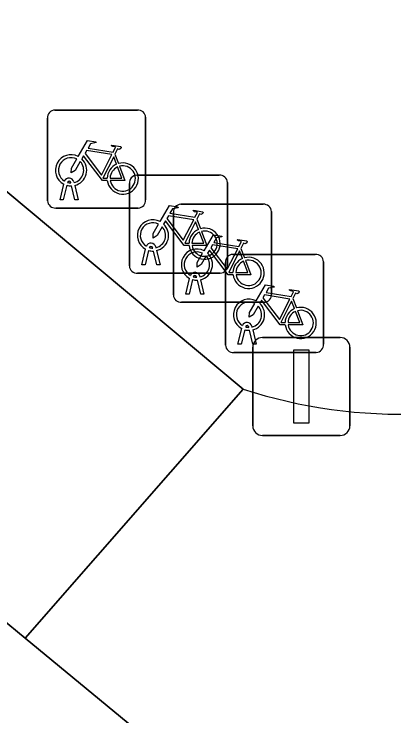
# Model space of a CAD drawing. Extents: x 162073 to 163043, y 381818 to 382561.
# Drawn here: x 162488.23 to 162492.1, y 382120.67 to 382127.82 of the extents above; entities that cross this region are included whole.
import ezdxf

# ---------------------------------------------------------------- set-up
doc = ezdxf.new("R2010")
doc.units = 0
for name, color, linetype in [('IMGEO_Fietsenrek', 7, 'Continuous'), ('IMGEO_Lichtmast', 7, 'Continuous'), ('IMGEO_Rijbaan_lokaal_open', 7, 'Continuous'), ('IMGEO_Voetpad_open', 7, 'Continuous')]:
    doc.layers.add(name, color=color, linetype=linetype)

msp = doc.modelspace()

# ---------------------------------------------------------------- linework, layer by layer
at = {"layer": 'IMGEO_Fietsenrek'}
for p, q in [((162488.6429, 382126.8455), (162489.4838, 382126.8455)), ((162489.4838, 382126.8455), (162488.6429, 382126.8455)), ((162488.5685, 382125.9209), (162488.5685, 382126.7618)), ((162488.5685, 382126.7618), (162488.5685, 382125.9209)), ((162489.5675, 382126.7711), (162489.5675, 382125.9302)), ((162489.5675, 382125.9302), (162489.5675, 382126.7711)), ((162489.2552, 382126.3952), (162489.2915, 382126.3)), ((162489.4769, 382126.1815), (162490.3178, 382126.1815)), ((162490.3178, 382126.1815), (162489.4769, 382126.1815)), ((162488.6955, 382125.9303), (162488.7338, 382126.0903)), ((162488.8059, 382126.1019), (162488.8049, 382126.1062)), ((162488.8366, 382126.1134), (162488.8384, 382126.1055)), ((162489.4025, 382125.2569), (162489.4025, 382126.0978)), ((162489.4025, 382126.0978), (162489.4025, 382125.2569)), ((162490.4015, 382126.1071), (162490.4015, 382125.2662)), ((162490.4015, 382125.2662), (162490.4015, 382126.1071)), ((162488.7642, 382126.0781), (162488.7289, 382125.9303)), ((162488.847, 382125.9303), (162488.8131, 382126.072)), ((162488.8454, 382126.0763), (162488.8804, 382125.9303)), ((162488.7289, 382125.9303), (162488.6955, 382125.9303)), ((162488.8804, 382125.9303), (162488.847, 382125.9303)), ((162489.9249, 382125.8845), (162490.7658, 382125.8845)), ((162490.7658, 382125.8845), (162489.9249, 382125.8845)), ((162489.4931, 382125.8465), (162488.6522, 382125.8465)), ((162488.6522, 382125.8465), (162489.4931, 382125.8465)), ((162490.8495, 382125.8101), (162490.8495, 382124.9692)), ((162490.8495, 382124.9692), (162490.8495, 382125.8101)), ((162489.8505, 382124.9599), (162489.8505, 382125.8008)), ((162489.8505, 382125.8008), (162489.8505, 382124.9599)), ((162490.0892, 382125.7312), (162490.1255, 382125.636)), ((162489.6706, 382125.4494), (162489.6724, 382125.4415)), ((162489.5295, 382125.2663), (162489.5678, 382125.4263)), ((162489.5982, 382125.4141), (162489.5629, 382125.2663)), ((162489.6399, 382125.4379), (162489.6389, 382125.4422)), ((162489.681, 382125.2663), (162489.6471, 382125.408)), ((162489.6794, 382125.4123), (162489.7144, 382125.2663)), ((162490.4559, 382125.3735), (162491.2968, 382125.3735)), ((162491.2968, 382125.3735), (162490.4559, 382125.3735)), ((162490.5372, 382125.4342), (162490.5735, 382125.339)), ((162489.5629, 382125.2663), (162489.5295, 382125.2663)), ((162489.7144, 382125.2663), (162489.681, 382125.2663)), ((162490.3815, 382124.4489), (162490.3815, 382125.2898)), ((162490.3815, 382125.2898), (162490.3815, 382124.4489)), ((162491.3805, 382125.2991), (162491.3805, 382124.4582)), ((162491.3805, 382124.4582), (162491.3805, 382125.2991)), ((162490.3271, 382125.1825), (162489.4862, 382125.1825)), ((162489.4862, 382125.1825), (162490.3271, 382125.1825)), ((162489.9775, 382124.9693), (162490.0158, 382125.1293)), ((162490.0462, 382125.1171), (162490.0109, 382124.9693)), ((162490.0879, 382125.1409), (162490.0869, 382125.1452)), ((162490.129, 382124.9693), (162490.0951, 382125.111)), ((162490.1186, 382125.1524), (162490.1204, 382125.1445)), ((162490.1274, 382125.1153), (162490.1624, 382124.9693)), ((162490.0109, 382124.9693), (162489.9775, 382124.9693)), ((162490.1624, 382124.9693), (162490.129, 382124.9693)), ((162490.7751, 382124.8855), (162489.9342, 382124.8855)), ((162489.9342, 382124.8855), (162490.7751, 382124.8855)), ((162491.0682, 382124.9232), (162491.1045, 382124.828)), ((162490.5085, 382124.4583), (162490.5468, 382124.6183)), ((162490.5772, 382124.6061), (162490.5419, 382124.4583)), ((162490.6189, 382124.6299), (162490.6179, 382124.6342)), ((162490.66, 382124.4583), (162490.6261, 382124.6)), ((162490.6496, 382124.6414), (162490.6514, 382124.6335)), ((162490.6584, 382124.6043), (162490.6934, 382124.4583)), ((162490.5419, 382124.4583), (162490.5085, 382124.4583)), ((162490.6934, 382124.4583), (162490.66, 382124.4583)), ((162491.3061, 382124.3745), (162490.4652, 382124.3745)), ((162490.4652, 382124.3745), (162491.3061, 382124.3745))]:
    msp.add_line(p, q, dxfattribs=at)
for points in [[(162488.8811, 382126.3722), (162488.9758, 382126.5357), (162489.062, 382126.5219), (162489.0637, 382126.5132), (162489.0076, 382126.5023), (162488.9814, 382126.457), (162489.2366, 382126.4162)], [(162489.2366, 382126.4162), (162489.2616, 382126.465), (162489.2565, 382126.469), (162489.2333, 382126.4727), (162489.2206, 382126.4802), (162489.2196, 382126.4833), (162489.2218, 382126.4879), (162489.3166, 382126.4728), (162489.3189, 382126.4625), (162489.3095, 382126.4501), (162489.2971, 382126.4437), (162489.2826, 382126.4499), (162489.2552, 382126.3952)], [(162489.1768, 382126.1275), (162489.1271, 382126.1276), (162488.9364, 382126.3793), (162488.9174, 382126.3465)], [(162489.2237, 382126.391), (162488.9669, 382126.432), (162488.9502, 382126.4032), (162489.1172, 382126.1829), (162489.2237, 382126.391)], [(162488.9018, 382126.3197), (162488.8502, 382126.2305), (162488.8103, 382126.2045), (162488.8115, 382126.252), (162488.866, 382126.3462)], [(162489.2717, 382126.293), (162489.2424, 382126.3698), (162489.133, 382126.1517), (162489.1757, 382126.1516)], [(162489.2057, 382126.1515), (162489.3256, 382126.1513), (162489.2824, 382126.2649)], [(162489.3022, 382126.2718), (162489.3572, 382126.1272), (162489.2071, 382126.1275)], [(162489.7151, 382125.7082), (162489.8098, 382125.8717), (162489.896, 382125.8579), (162489.8977, 382125.8492), (162489.8416, 382125.8383), (162489.8154, 382125.793), (162490.0706, 382125.7522)], [(162490.0706, 382125.7522), (162490.0956, 382125.801), (162490.0905, 382125.805), (162490.0673, 382125.8087), (162490.0546, 382125.8162), (162490.0536, 382125.8193), (162490.0558, 382125.8239), (162490.1506, 382125.8088), (162490.1529, 382125.7985), (162490.1435, 382125.7861), (162490.1311, 382125.7797), (162490.1166, 382125.7859), (162490.0892, 382125.7312)], [(162490.0577, 382125.727), (162489.8009, 382125.768), (162489.7842, 382125.7392), (162489.9512, 382125.5189), (162490.0577, 382125.727)], [(162489.7358, 382125.6557), (162489.6842, 382125.5665), (162489.6443, 382125.5405), (162489.6455, 382125.588), (162489.7, 382125.6822)], [(162490.0108, 382125.4635), (162489.9611, 382125.4636), (162489.7704, 382125.7153), (162489.7514, 382125.6825)], [(162490.1057, 382125.629), (162490.0764, 382125.7058), (162489.967, 382125.4877), (162490.0097, 382125.4876)], [(162490.0397, 382125.4875), (162490.1596, 382125.4873), (162490.1164, 382125.6009)], [(162490.1362, 382125.6078), (162490.1912, 382125.4632), (162490.0411, 382125.4635)], [(162490.1631, 382125.4112), (162490.2578, 382125.5747), (162490.344, 382125.5609), (162490.3457, 382125.5522), (162490.2896, 382125.5413), (162490.2634, 382125.496), (162490.5186, 382125.4552)], [(162490.5186, 382125.4552), (162490.5436, 382125.504), (162490.5385, 382125.508), (162490.5153, 382125.5117), (162490.5026, 382125.5192), (162490.5016, 382125.5223), (162490.5038, 382125.5269), (162490.5986, 382125.5118), (162490.6009, 382125.5015), (162490.5915, 382125.4891), (162490.5791, 382125.4827), (162490.5646, 382125.4889), (162490.5372, 382125.4342)], [(162490.5057, 382125.43), (162490.2489, 382125.471), (162490.2322, 382125.4422), (162490.3992, 382125.2219), (162490.5057, 382125.43)], [(162490.1838, 382125.3587), (162490.1322, 382125.2695), (162490.0923, 382125.2435), (162490.0935, 382125.291), (162490.148, 382125.3852)], [(162490.4588, 382125.1665), (162490.4091, 382125.1666), (162490.2184, 382125.4183), (162490.1994, 382125.3855)], [(162490.5537, 382125.332), (162490.5244, 382125.4088), (162490.415, 382125.1907), (162490.4577, 382125.1906)], [(162490.4877, 382125.1905), (162490.6076, 382125.1903), (162490.5644, 382125.3039)], [(162490.5842, 382125.3108), (162490.6392, 382125.1662), (162490.4891, 382125.1665)], [(162490.6941, 382124.9002), (162490.7888, 382125.0637), (162490.875, 382125.0499), (162490.8767, 382125.0412), (162490.8206, 382125.0303), (162490.7944, 382124.985), (162491.0496, 382124.9442)], [(162491.0496, 382124.9442), (162491.0746, 382124.993), (162491.0695, 382124.997), (162491.0463, 382125.0007), (162491.0336, 382125.0082), (162491.0326, 382125.0113), (162491.0348, 382125.0159), (162491.1296, 382125.0008), (162491.1319, 382124.9905), (162491.1225, 382124.9781), (162491.1101, 382124.9717), (162491.0956, 382124.9779), (162491.0682, 382124.9232)], [(162491.0367, 382124.919), (162490.7799, 382124.96), (162490.7632, 382124.9312), (162490.9302, 382124.7109), (162491.0367, 382124.919)], [(162490.7148, 382124.8477), (162490.6632, 382124.7585), (162490.6233, 382124.7325), (162490.6245, 382124.78), (162490.679, 382124.8742)], [(162490.9898, 382124.6555), (162490.9401, 382124.6556), (162490.7494, 382124.9073), (162490.7304, 382124.8745)], [(162491.0847, 382124.821), (162491.0554, 382124.8978), (162490.946, 382124.6797), (162490.9887, 382124.6796)], [(162491.1152, 382124.7998), (162491.1702, 382124.6552), (162491.0201, 382124.6555)], [(162491.0187, 382124.6795), (162491.1386, 382124.6793), (162491.0954, 382124.7929)]]:
    msp.add_lwpolyline(points, dxfattribs=at)
for centre, radius, start, end in [((162488.6462, 382126.7676), 0.0779, 92.4484, 184.28452), ((162488.6462, 382126.7676), 0.0779, 92.4484, 184.28452), ((162489.4896, 382126.7678), 0.0779, 2.4484, 94.28452), ((162489.4896, 382126.7678), 0.0779, 2.4484, 94.28452), ((162488.8081, 382126.2309), 0.159, 62.67661, 242.13685), ((162488.8081, 382126.2309), 0.129, 63.31916, 238.90302), ((162488.8081, 382126.2309), 0.129, 283.60429, 43.43025), ((162488.8081, 382126.2309), 0.159, 283.5766, 46.60424), ((162489.3347, 382126.1469), 0.159, 187.0065, 105.77075), ((162489.3347, 382126.1469), 0.159, 113.3408, 178.32165), ((162489.3347, 382126.1469), 0.129, 113.92302, 177.95563), ((162489.3347, 382126.1469), 0.129, 188.67146, 104.58832), ((162489.4802, 382126.1036), 0.0779, 92.4484, 184.28452), ((162489.4802, 382126.1036), 0.0779, 92.4484, 184.28452), ((162490.3236, 382126.1038), 0.0779, 2.4484, 94.28452), ((162490.3236, 382126.1038), 0.0779, 2.4484, 94.28452), ((162488.7879, 382126.1023), 0.0499, 12.8025, 158.69338), ((162488.7879, 382126.1023), 0.0174, 12.8025, 163.45023), ((162488.8081, 382126.2309), 0.129, 253.41502, 269.02044), ((162488.8081, 382126.2309), 0.159, 253.99666, 271.78671), ((162488.6464, 382125.9242), 0.0779, 182.4484, 274.28452), ((162488.6464, 382125.9242), 0.0779, 182.4484, 274.28452), ((162489.4898, 382125.9244), 0.0779, 272.4484, 4.28452), ((162489.4898, 382125.9244), 0.0779, 272.4484, 4.28452), ((162489.9282, 382125.8066), 0.0779, 92.4484, 184.28452), ((162489.9282, 382125.8066), 0.0779, 92.4484, 184.28452), ((162490.7716, 382125.8068), 0.0779, 2.4484, 94.28452), ((162490.7716, 382125.8068), 0.0779, 2.4484, 94.28452), ((162489.6421, 382125.5669), 0.159, 62.67661, 242.13685), ((162489.6421, 382125.5669), 0.129, 63.31916, 238.90302), ((162489.6421, 382125.5669), 0.159, 283.5766, 46.60424), ((162489.6421, 382125.5669), 0.129, 283.60429, 43.43025), ((162490.1687, 382125.4829), 0.159, 113.3408, 178.32165), ((162490.1687, 382125.4829), 0.159, 187.0065, 105.77075), ((162490.1687, 382125.4829), 0.129, 113.92302, 177.95563), ((162490.1687, 382125.4829), 0.129, 188.67146, 104.58832), ((162489.6219, 382125.4383), 0.0499, 12.8025, 158.69338), ((162489.6219, 382125.4383), 0.0174, 12.8025, 163.45023), ((162489.6421, 382125.5669), 0.129, 253.41502, 269.02044), ((162489.6421, 382125.5669), 0.159, 253.99666, 271.78671), ((162490.0901, 382125.2699), 0.159, 62.67661, 242.13685), ((162490.0901, 382125.2699), 0.129, 63.31916, 238.90302), ((162490.0901, 382125.2699), 0.159, 283.5766, 46.60424), ((162490.4592, 382125.2956), 0.0779, 92.4484, 184.28452), ((162490.4592, 382125.2956), 0.0779, 92.4484, 184.28452), ((162491.3026, 382125.2958), 0.0779, 2.4484, 94.28452), ((162491.3026, 382125.2958), 0.0779, 2.4484, 94.28452), ((162490.0901, 382125.2699), 0.129, 283.60429, 43.43025), ((162490.6167, 382125.1859), 0.159, 113.3408, 178.32165), ((162490.6167, 382125.1859), 0.159, 187.0065, 105.77075), ((162490.6167, 382125.1859), 0.129, 113.92302, 177.95563), ((162490.6167, 382125.1859), 0.129, 188.67146, 104.58832), ((162489.4804, 382125.2602), 0.0779, 182.4484, 274.28452), ((162489.4804, 382125.2602), 0.0779, 182.4484, 274.28452), ((162490.3238, 382125.2604), 0.0779, 272.4484, 4.28452), ((162490.3238, 382125.2604), 0.0779, 272.4484, 4.28452), ((162490.0699, 382125.1413), 0.0499, 12.8025, 158.69338), ((162490.0699, 382125.1413), 0.0174, 12.8025, 163.45023), ((162490.0901, 382125.2699), 0.159, 253.99666, 271.78671), ((162490.0901, 382125.2699), 0.129, 253.41502, 269.02044), ((162489.9284, 382124.9632), 0.0779, 182.4484, 274.28452), ((162489.9284, 382124.9632), 0.0779, 182.4484, 274.28452), ((162490.7718, 382124.9634), 0.0779, 272.4484, 4.28452), ((162490.7718, 382124.9634), 0.0779, 272.4484, 4.28452), ((162490.6211, 382124.7589), 0.159, 62.67661, 242.13685), ((162490.6211, 382124.7589), 0.129, 63.31916, 238.90302), ((162490.6211, 382124.7589), 0.159, 283.5766, 46.60424), ((162490.6211, 382124.7589), 0.129, 283.60429, 43.43025), ((162491.1477, 382124.6749), 0.159, 113.3408, 178.32165), ((162491.1477, 382124.6749), 0.159, 187.0065, 105.77075), ((162491.1477, 382124.6749), 0.129, 188.67146, 104.58832), ((162491.1477, 382124.6749), 0.129, 113.92302, 177.95563), ((162490.6009, 382124.6303), 0.0499, 12.8025, 158.69338), ((162490.6211, 382124.7589), 0.159, 253.99666, 271.78671), ((162490.6009, 382124.6303), 0.0174, 12.8025, 163.45023), ((162490.6211, 382124.7589), 0.129, 253.41502, 269.02044), ((162490.4594, 382124.4522), 0.0779, 182.4484, 274.28452), ((162490.4594, 382124.4522), 0.0779, 182.4484, 274.28452), ((162491.3028, 382124.4524), 0.0779, 272.4484, 4.28452), ((162491.3028, 382124.4524), 0.0779, 272.4484, 4.28452)]:
    msp.add_arc(centre, radius, start, end, dxfattribs=at)
at = {"layer": 'IMGEO_Lichtmast'}
for p, q in [((162490.7591, 382124.5265), (162491.5489, 382124.5265)), ((162491.5489, 382124.5265), (162490.7591, 382124.5265)), ((162490.6591, 382123.6275), (162490.6591, 382124.4265)), ((162490.6591, 382124.4265), (162490.6591, 382123.6275)), ((162491.6489, 382124.4265), (162491.6489, 382123.6275)), ((162491.6489, 382123.6275), (162491.6489, 382124.4265)), ((162491.5489, 382123.5275), (162490.7591, 382123.5275)), ((162490.7591, 382123.5275), (162491.5489, 382123.5275))]:
    msp.add_line(p, q, dxfattribs=at)
msp.add_lwpolyline([(162491.079, 382124.402), (162491.229, 382124.402), (162491.229, 382123.652), (162491.079, 382123.652), (162491.079, 382124.402)], dxfattribs=at)
for centre, start, end in [((162490.7591, 382124.4265), 90, 180), ((162490.7591, 382124.4265), 90, 180), ((162491.5489, 382124.4265), 0, 90), ((162491.5489, 382124.4265), 360, 90), ((162490.7591, 382123.6275), 180, 270), ((162490.7591, 382123.6275), 180, 270), ((162491.5489, 382123.6275), 270, 0), ((162491.5489, 382123.6275), 270, 0)]:
    msp.add_arc(centre, 0.1, start, end, dxfattribs=at)
at = {"layer": 'IMGEO_Rijbaan_lokaal_open'}
msp.add_lwpolyline([(162486.196, 382127.645), (162484.005, 382125.044), (162488.342, 382121.462), (162490.563, 382124)], close=True, dxfattribs=at)
msp.add_lwpolyline([(162490.563, 382124), (162488.342, 382121.462), (162492.498, 382118.029), (162493.266, 382119.03), (162517.984, 382098.381), (162519.387, 382098.992), (162523.809, 382099.27), (162523.876, 382099.343), (162522.733, 382100.263), (162494.772, 382123.612)], dxfattribs=at)
msp.add_arc((162492.1793, 382128.9817), 5.2374, 252.0241, 292.3274, dxfattribs=at)
at = {"layer": 'IMGEO_Voetpad_open'}
for points in [[(162419.203, 382177.117), (162487.224, 382120.866), (162483.81, 382116.71), (162484.954, 382115.781), (162487.42, 382113.707), (162488.112, 382113.139), (162489.12, 382114.253), (162498.079, 382106.838), (162500, 382105.227), (162504.837, 382101.171), (162507.419, 382099.039), (162508.44, 382100.255), (162508.346, 382100.334), (162490.476, 382115.395), (162492.498, 382118.029), (162488.342, 382121.462), (162484.005, 382125.044), (162458.533, 382146.084), (162454.329, 382149.556), (162453.572, 382150.181), (162453.257, 382155.637)], [(162475.739, 382137.259), (162475.46, 382139.903), (162477.637, 382140.132), (162477.917, 382137.47), (162480.429, 382137.734), (162480.678, 382135.367), (162482.828, 382135.593), (162483.052, 382133.463), (162485.216, 382133.691), (162485.819, 382127.956), (162486.196, 382127.645), (162490.563, 382124)]]:
    msp.add_lwpolyline(points, dxfattribs=at)
msp.add_arc((162492.1793, 382128.9817), 5.2374, 252.0241, 292.3274, dxfattribs=at)

doc.saveas('drawing.dxf')
